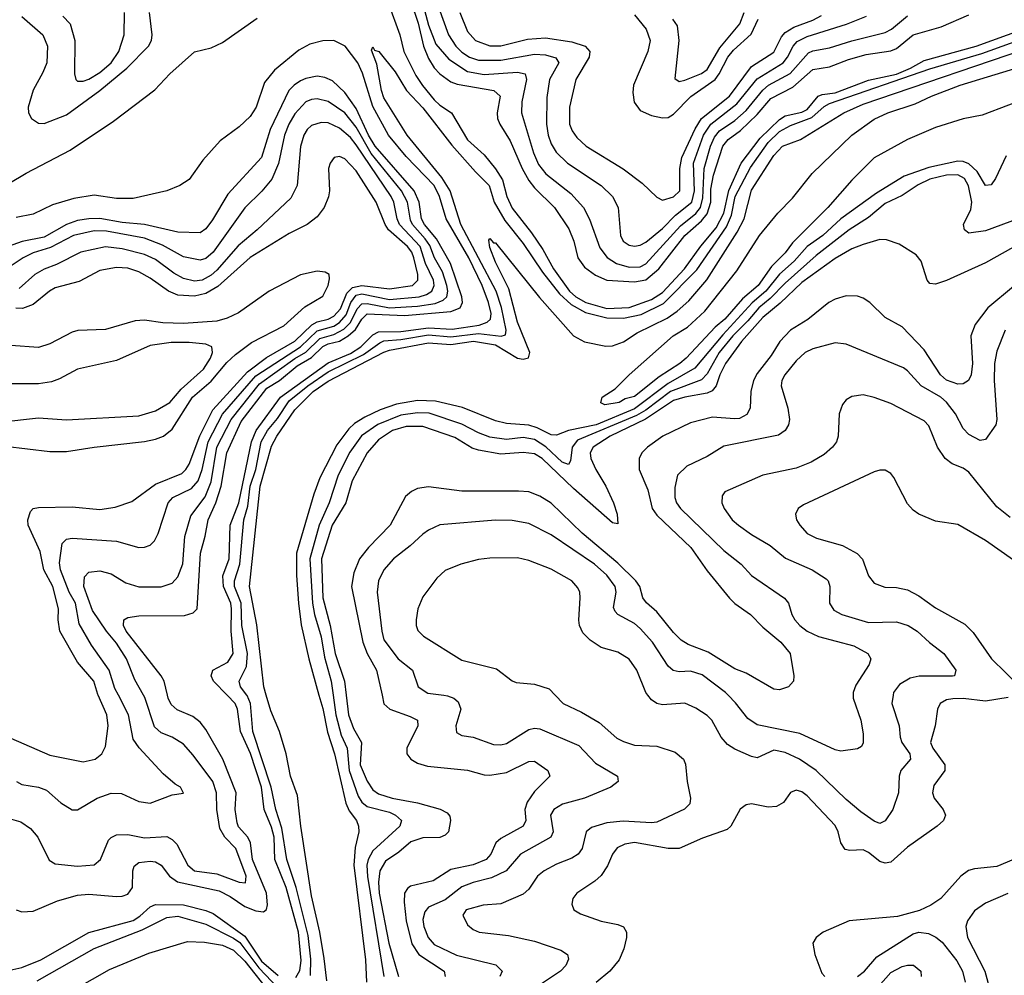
# Model space of a CAD drawing. Header units: inches. Extents: x 1308407 to 1441228, y 959628 to 1036311.
# Tile 637 of 656: x 1402162 to 1405697, y 1018995 to 1022424. Entities that reach past the tile are written whole.
import ezdxf

# ---------------------------------------------------------------- set-up
doc = ezdxf.new("R2010")
doc.units = ezdxf.units.IN
doc.header["$MEASUREMENT"] = 0
doc.layers.add('B4001', color=7, linetype='Continuous')
doc.layers.add('B4002', color=7, linetype='Continuous')

msp = doc.modelspace()

# ---------------------------------------------------------------- linework, layer by layer
at = {"layer": 'B4001', "color": 5}
for points, elevation in [([(1402090, 1019566.9), (1402165.9, 1019545.9), (1402201.1, 1019521.1), (1402227.2, 1019490), (1402268, 1019408), (1402290, 1019394.4), (1402370, 1019386), (1402430, 1019391.2), (1402452.7, 1019410), (1402480.6, 1019479.4), (1402490.4, 1019489.6), (1402510, 1019498.7), (1402550, 1019499.6), (1402610, 1019487.7), (1402690, 1019492.8), (1402710, 1019482), (1402725.8, 1019465.8), (1402765.8, 1019390), (1402790, 1019370.1), (1402870, 1019358.5), (1402950, 1019328.9), (1402973.2, 1019326.8), (1402975, 1019350), (1402937.7, 1019450), (1402898.7, 1019490), (1402881.2, 1019521.2), (1402869.6, 1019590), (1402868.7, 1019650), (1402855.8, 1019690), (1402785.4, 1019785.4), (1402750, 1019824.2), (1402710, 1019849.9), (1402670, 1019865.4), (1402646.1, 1019886.1), (1402611.8, 1019991.8), (1402607.1, 1020000)], 2540), ([(1402130, 1019846), (1402270, 1019784.8), (1402390, 1019761.4), (1402433.6, 1019770), (1402457.2, 1019790), (1402470, 1019816.3), (1402479.2, 1019890), (1402474.9, 1019930), (1402444.1, 1020000)], 2580), ([(1402150, 1019229.2), (1402170, 1019222.3), (1402210, 1019224.4), (1402298.4, 1019261.6), (1402370, 1019281.9), (1402410, 1019285.6), (1402510, 1019277.3), (1402530, 1019278.5), (1402550, 1019286.2), (1402566.6, 1019310), (1402568.2, 1019370), (1402573.1, 1019386.9), (1402590, 1019399.8), (1402630, 1019404.5), (1402650, 1019401.8), (1402670, 1019390.6), (1402699.4, 1019350), (1402728.1, 1019330), (1402878.4, 1019298.4), (1402918.1, 1019278.1), (1402970, 1019241.5), (1403010, 1019226.3), (1403037.1, 1019223), (1403048.8, 1019231.2), (1403052.2, 1019247.8), (1403047.9, 1019290), (1402997.5, 1019410), (1402990.8, 1019470.8), (1402980.9, 1019490), (1402947.9, 1019527.9), (1402942.4, 1019542.4), (1402936.1, 1019590), (1402939.9, 1019650), (1402891.2, 1019770), (1402830, 1019876.5), (1402810, 1019903.4), (1402783.9, 1019923.9), (1402727, 1019947), (1402706.2, 1019966.2), (1402695, 1019990), (1402692.6, 1020000)], 2520), ([(1402150.1, 1019690.1), (1402170, 1019680.1), (1402230, 1019669.5), (1402258.7, 1019658.7), (1402310, 1019613.4), (1402350, 1019589.1), (1402370, 1019589), (1402440.4, 1019630), (1402490, 1019648.7), (1402527.5, 1019647.5), (1402590, 1019618.2), (1402630, 1019612.7), (1402710, 1019642.3), (1402750, 1019648.2), (1402739.5, 1019670), (1402720.2, 1019680.2), (1402677.8, 1019717.8), (1402590.6, 1019810.6), (1402570, 1019841.8), (1402552.6, 1019930), (1402516.3, 1020000)], 2560), ([(1403153.6, 1018986.4), (1403167.7, 1019012.3), (1403172.5, 1019047.5), (1403162.6, 1019150), (1403118.3, 1019310), (1403078.4, 1019410), (1403075.7, 1019490), (1403066.2, 1019526.2), (1403039.6, 1019590), (1403030.3, 1019670), (1402990.6, 1019790.6), (1402954.8, 1019870), (1402943.8, 1019950), (1402936.3, 1019970), (1402906.9, 1020000)], 2480), ([(1403206.2, 1018993.8), (1403207.5, 1019052.5), (1403198.1, 1019138.1), (1403155.3, 1019310), (1403121.1, 1019410), (1403103.1, 1019523.1), (1403082.1, 1019590), (1403065, 1019670), (1402998.8, 1019870), (1402991.2, 1019970), (1402978.6, 1019998.6), (1402977.6, 1020000)], 2460), ([(1403265, 1018975), (1403255, 1019055), (1403239.4, 1019150), (1403210, 1019280.5), (1403171.1, 1019530), (1403160, 1019640), (1403134.8, 1019710), (1403118.5, 1019790), (1403094.9, 1019870), (1403063.4, 1019943.4), (1403047.4, 1020000)], 2440), ([(1403236.5, 1020000), (1403250, 1019952.6), (1403267.5, 1019867.5), (1403292.9, 1019790), (1403332.6, 1019612.6), (1403344.5, 1019584.5), (1403371, 1019550), (1403378.9, 1019530), (1403380.2, 1019510), (1403367, 1019453), (1403362.1, 1019390), (1403403.9, 1019050), (1403406.7, 1018970)], 2440), ([(1403287.1, 1020000), (1403296.6, 1019930), (1403316.9, 1019856.9), (1403337.4, 1019810), (1403344.7, 1019730), (1403377.7, 1019637.7), (1403390, 1019616.6), (1403410, 1019600.9), (1403490, 1019580.3), (1403511.9, 1019570), (1403532.5, 1019550), (1403527.5, 1019530), (1403430, 1019441), (1403412.9, 1019410), (1403408.3, 1019390), (1403410.7, 1019349.3), (1403469.2, 1018990)], 2460), ([(1403334.5, 1020000), (1403342.5, 1019930), (1403360.6, 1019880.6), (1403389.7, 1019830), (1403384.2, 1019750), (1403410, 1019691.5), (1403430, 1019660.8), (1403450, 1019645.6), (1403499.6, 1019630), (1403590, 1019613.7), (1403671.5, 1019591.5), (1403697.4, 1019577.4), (1403706.4, 1019566.4), (1403708.3, 1019550), (1403701.6, 1019510), (1403690, 1019497.5), (1403670, 1019489), (1403610, 1019487.8), (1403566.3, 1019473.7), (1403523.2, 1019436.8), (1403475.6, 1019404.4), (1403455.6, 1019370), (1403450.6, 1019329.4), (1403453, 1019290), (1403487.2, 1019110), (1403522.5, 1018990)], 2480), ([(1403463.3, 1020000), (1403470, 1019969.3), (1403491.4, 1019950), (1403564.2, 1019924.1), (1403590.2, 1019910), (1403591.3, 1019890), (1403551.8, 1019810), (1403552.5, 1019790), (1403566.5, 1019770), (1403590, 1019755.7), (1403625.8, 1019745.8), (1403770, 1019730.6), (1403830, 1019714.2), (1403850, 1019713), (1403910, 1019722.9), (1403990, 1019762.6), (1404010, 1019763.7), (1404058.2, 1019730), (1404066, 1019710), (1404010, 1019654), (1403983.6, 1019616.4), (1403976.1, 1019590), (1403979.4, 1019550), (1403969.7, 1019530.3), (1403890, 1019485.5), (1403871.2, 1019470), (1403853.9, 1019430), (1403837.2, 1019410), (1403790, 1019390.9), (1403710, 1019374.5), (1403646.3, 1019333.7), (1403565.7, 1019314.3), (1403553.9, 1019306.1), (1403544, 1019290), (1403542.2, 1019257.8), (1403550, 1019189.9), (1403570, 1019108.2), (1403595.1, 1019070), (1403685.6, 1019010), (1403689.4, 1018990)], 2520), ([(1403684.7, 1020000), (1403698.2, 1019998.2), (1403720.3, 1019990), (1403736.5, 1019976.5), (1403745.4, 1019950), (1403728.2, 1019890), (1403730, 1019866), (1403750, 1019855.6), (1403790, 1019849.4), (1403863.3, 1019823.4), (1403890, 1019821.5), (1403910, 1019826.9), (1403990, 1019877), (1404010, 1019882), (1404030, 1019879.8), (1404170, 1019820.1), (1404230, 1019756.1), (1404308.5, 1019710), (1404310.4, 1019690), (1404284.9, 1019670), (1404189.6, 1019630.4), (1404110.9, 1019609.1), (1404079.3, 1019590), (1404068.5, 1019570), (1404077.8, 1019510), (1404069.2, 1019490.8), (1403960.6, 1019430), (1403908.7, 1019370), (1403855.8, 1019344.2), (1403790, 1019327.6), (1403750, 1019311.7), (1403690, 1019265.8), (1403630, 1019239.1), (1403617.2, 1019222.8), (1403610, 1019195.3), (1403613.2, 1019170), (1403629.2, 1019130), (1403650, 1019105.7), (1403730, 1019067.1), (1403871.9, 1019031.9), (1403893.8, 1019010), (1403886.2, 1018990)], 2540), ([(1404084.5, 1020000), (1404113.4, 1019970), (1404179.1, 1019939.1), (1404242.4, 1019902.4), (1404306.3, 1019846.3), (1404330, 1019834.1), (1404370, 1019820.6), (1404450, 1019816.6), (1404515.2, 1019795.2), (1404545.2, 1019770), (1404553.1, 1019753.1), (1404558.8, 1019690), (1404570.2, 1019630), (1404567.8, 1019610), (1404549.4, 1019590.6), (1404450, 1019544.5), (1404430, 1019541.4), (1404328.4, 1019548.4), (1404270, 1019541.7), (1404215, 1019525), (1404196, 1019510), (1404181.8, 1019450), (1404167.2, 1019430), (1404145.1, 1019414.9), (1404090, 1019393.9), (1404045, 1019370), (1404021.2, 1019350), (1403990, 1019304.1), (1403970, 1019286.4), (1403890, 1019251.2), (1403826.5, 1019246.5), (1403765, 1019230), (1403752.6, 1019210), (1403770, 1019175.5), (1403790, 1019159.3), (1403812, 1019150), (1403917.3, 1019137.3), (1404010, 1019117), (1404105.3, 1019085.3), (1404128.5, 1019070), (1404132.3, 1019052.3), (1404123.5, 1019030), (1404104.2, 1019010), (1404013.7, 1018950)], 2560), ([(1405711.4, 1019991.4), (1405630, 1019978.9), (1405550, 1019987.8), (1405512.5, 1019987.5), (1405490, 1019983), (1405467.2, 1019970), (1405456.8, 1019950), (1405449.5, 1019890), (1405432.2, 1019830), (1405440.4, 1019810), (1405483.2, 1019750), (1405483.5, 1019730), (1405444.1, 1019675.9), (1405439.3, 1019650), (1405445.9, 1019630), (1405477.5, 1019590), (1405486.3, 1019570), (1405478.4, 1019550), (1405456.5, 1019530), (1405350, 1019454.4), (1405290, 1019400.7), (1405270, 1019396.9), (1405250, 1019402.9), (1405210, 1019435.9), (1405190, 1019444.7), (1405142.4, 1019442.4), (1405126, 1019446), (1405110.5, 1019470.5), (1405101.1, 1019510), (1405090, 1019532.2), (1404990, 1019639), (1404970, 1019653.8), (1404950, 1019658.8), (1404930, 1019651), (1404904.8, 1019615.2), (1404879.8, 1019600.2), (1404850, 1019597.8), (1404790, 1019609.8), (1404770, 1019606.2), (1404748.4, 1019591.6), (1404715, 1019530), (1404701.9, 1019518.1), (1404613.3, 1019486.7), (1404530.1, 1019449.9), (1404490, 1019449.5), (1404370, 1019471), (1404334.7, 1019465.3), (1404307.7, 1019452.3), (1404290.1, 1019430), (1404272.5, 1019387.6), (1404250, 1019353.1), (1404227.5, 1019332.5), (1404162.3, 1019290), (1404147.8, 1019270), (1404144.4, 1019250), (1404151.8, 1019230), (1404175.5, 1019215.5), (1404250, 1019188.6), (1404310, 1019176.8), (1404330, 1019168.7), (1404340.7, 1019150), (1404340.2, 1019130), (1404331, 1019090), (1404314.5, 1019050), (1404281.1, 1019010), (1404231.3, 1018968.7)], 2580), ([(1405298, 1020000), (1405293.8, 1019970), (1405320.1, 1019890), (1405323.3, 1019850), (1405329.6, 1019830), (1405358.4, 1019790), (1405360.7, 1019770), (1405325.3, 1019730), (1405319.8, 1019710), (1405316.9, 1019650), (1405296.8, 1019590), (1405270, 1019548.6), (1405250, 1019539.8), (1405230, 1019548.2), (1405181.9, 1019581.9), (1405130, 1019625.6), (1405021.3, 1019730), (1404962.2, 1019770), (1404910, 1019794.2), (1404870, 1019803.2), (1404810, 1019775.4), (1404790, 1019780.6), (1404730, 1019806.1), (1404703.5, 1019823.5), (1404680.2, 1019850), (1404647, 1019910), (1404630, 1019927), (1404590, 1019953.6), (1404550, 1019971.1), (1404470, 1019965.4), (1404450, 1019970.5), (1404430, 1019983.4), (1404417.4, 1020000)], 2560), ([(1405154.5, 1020000), (1405154.4, 1019990), (1405182.5, 1019910), (1405190, 1019862), (1405190, 1019829), (1405184.4, 1019815.6), (1405170, 1019807.1), (1405110, 1019798.7), (1405090, 1019803.5), (1404962.7, 1019862.7), (1404810, 1019893.6), (1404776.2, 1019916.2), (1404732.4, 1019972.4), (1404706.1, 1020000)], 2540), ([(1405730.1, 1019409.9), (1405670, 1019385.6), (1405590, 1019377.3), (1405568.9, 1019371.1), (1405540.9, 1019350), (1405469, 1019271), (1405433.3, 1019246.7), (1405392.9, 1019227.1), (1405313.6, 1019206.4), (1405140.5, 1019190), (1405047, 1019150), (1405021.7, 1019130), (1405010.2, 1019110), (1405016.8, 1019070), (1405042.5, 1019002.5), (1405052.3, 1018990)], 2620), ([(1405710, 1019288.8), (1405630, 1019253.9), (1405590, 1019225.7), (1405565.5, 1019190), (1405559.2, 1019170), (1405564.7, 1019130), (1405627.5, 1019010), (1405638.5, 1018970), (1405647.4, 1018890), (1405681, 1018790), (1405695.9, 1018715.9), (1405710, 1018688.9)], 2640), ([(1402126.3, 1019013.7), (1402170, 1019022.5), (1402238.5, 1019050), (1402410, 1019148.5), (1402570, 1019191.9), (1402593.3, 1019206.7), (1402630, 1019240.2), (1402650, 1019249.2), (1402750, 1019247.8), (1402830, 1019227.9), (1402856.6, 1019216.6), (1402970, 1019135.2), (1403030, 1019045.9), (1403090, 1018994.5)], 2480), ([(1402224.6, 1018975.4), (1402430, 1019091.5), (1402602.2, 1019157.8), (1402690, 1019202.3), (1402730, 1019206.5), (1402830, 1019178.8), (1402930, 1019128.6), (1402952, 1019112), (1403021.3, 1019021.3), (1403090, 1018948.8)], 2460), ([(1405170, 1018990.4), (1405195.8, 1019010), (1405239.1, 1019060.9), (1405370, 1019144.1), (1405390, 1019149), (1405424.6, 1019144.6), (1405451.5, 1019131.5), (1405473.9, 1019113.9), (1405526.5, 1019046.5), (1405547.4, 1019010), (1405556.4, 1018970)], 2620), ([(1402293.4, 1018906.6), (1402484.7, 1019015.3), (1402626, 1019074), (1402764.4, 1019115.6), (1402826.1, 1019113.9), (1402890, 1019103.2), (1402930, 1019084.6), (1402970, 1019045.7), (1403065.4, 1018925.4)], 2440), ([(1405198.5, 1018901.5), (1405290, 1019004.6), (1405330, 1019026.3), (1405350, 1019031.6), (1405370.7, 1019030.7), (1405397.4, 1019010), (1405398.5, 1018990)], 2580)]:
    msp.add_lwpolyline(points, dxfattribs=dict(at, elevation=elevation))
at = {"layer": 'B4002', "color": 5}
for points, elevation in [([(1403485.5, 1022485.6), (1403527, 1022370), (1403541.2, 1022310), (1403584.6, 1022224.6), (1403608, 1022188), (1403650, 1022137.3), (1403670, 1022117.6), (1403712, 1022090), (1403770, 1021993.9), (1403830, 1021939.3), (1403870, 1021889), (1403895, 1021850), (1403911.6, 1021790), (1403930, 1021747.8), (1403999.9, 1021659.9), (1404040, 1021600), (1404078.7, 1021530), (1404136.5, 1021450), (1404159.4, 1021430), (1404195.2, 1021410), (1404270, 1021388.4), (1404350, 1021391.6), (1404430, 1021419.8), (1404470, 1021445.1), (1404548.8, 1021530), (1404608.1, 1021611.9), (1404663, 1021677), (1404689.8, 1021730), (1404708.2, 1021811.8), (1404752.9, 1021910), (1404821, 1021999), (1404890, 1022066.8), (1404910, 1022079.9), (1404970, 1022092.7), (1404990, 1022102.5), (1405029.1, 1022150), (1405043.4, 1022156.6), (1405090, 1022161.6), (1405210, 1022207.1), (1405310, 1022228.9), (1405360.4, 1022250), (1405410, 1022277.9), (1405595.7, 1022330), (1405765, 1022390)], 2480), ([(1403566.1, 1022490), (1403592.3, 1022412.3), (1403611.5, 1022330), (1403630, 1022284.9), (1403650, 1022251.3), (1403670.1, 1022230), (1403710, 1022201.9), (1403733.2, 1022193.2), (1403864.6, 1022170), (1403887.5, 1022150), (1403876.5, 1022090), (1403877.3, 1022070), (1403885.4, 1022050), (1403923.6, 1021990), (1403966.2, 1021890), (1403990, 1021847.7), (1404010, 1021820.8), (1404082.4, 1021750), (1404133.6, 1021673.6), (1404151.5, 1021630), (1404165.5, 1021570), (1404190, 1021536.5), (1404230, 1021507), (1404270, 1021489.8), (1404370, 1021483.3), (1404410, 1021491.1), (1404456.9, 1021530), (1404550.6, 1021649.4), (1404610, 1021702.6), (1404630, 1021727.9), (1404643.6, 1021770), (1404644.1, 1021815.9), (1404653.2, 1021866.8), (1404686.4, 1021970), (1404705.8, 1021994.2), (1404750, 1022026.8), (1404810, 1022084.5), (1404858.6, 1022141.4), (1404937.6, 1022182.4), (1405010, 1022245.4), (1405070, 1022255), (1405138.4, 1022281.6), (1405200.7, 1022299.3), (1405290, 1022313.1), (1405310, 1022321.6), (1405370, 1022369.7), (1405470, 1022398.8), (1405570, 1022441.5)], 2520), ([(1403607.5, 1022490), (1403630, 1022404.4), (1403656.7, 1022336.7), (1403702.6, 1022282.6), (1403770, 1022238.6), (1403830, 1022227.3), (1403950, 1022236.7), (1403976.8, 1022230), (1403982.3, 1022210), (1403965.1, 1022130), (1403963.3, 1022090), (1404006.5, 1021946.5), (1404025.1, 1021905.1), (1404051.6, 1021871.6), (1404140.5, 1021800.5), (1404185.9, 1021750), (1404208.2, 1021708.2), (1404245.6, 1021605.6), (1404271, 1021571), (1404304.5, 1021550), (1404350, 1021536.5), (1404390, 1021537.4), (1404410, 1021548.2), (1404534.8, 1021685.2), (1404590, 1021729.3), (1404606.2, 1021750), (1404615.4, 1021784.6), (1404619.5, 1021890), (1404642.6, 1021970), (1404656.9, 1022003.1), (1404674.8, 1022025.2), (1404730, 1022062.9), (1404770, 1022098.4), (1404830, 1022172.1), (1404850.9, 1022189.1), (1404928.2, 1022231.8), (1404994.6, 1022305.4), (1405010, 1022312.8), (1405070, 1022323.4), (1405150, 1022349.1), (1405270, 1022378.8), (1405291.7, 1022390), (1405350, 1022437.9)], 2540), ([(1402170, 1022435.9), (1402245.5, 1022370), (1402262.3, 1022330), (1402259, 1022270), (1402245.1, 1022234.9), (1402210, 1022171.9), (1402192.1, 1022110), (1402193.3, 1022090), (1402204.3, 1022070), (1402230, 1022053.5), (1402250, 1022052.3), (1402330, 1022082.5), (1402450, 1022170.1), (1402546.6, 1022250), (1402624.6, 1022330), (1402634.8, 1022350), (1402637.6, 1022370), (1402628, 1022450)], 2520), ([(1402317.5, 1022437.6), (1402343.8, 1022410), (1402359.8, 1022350), (1402358.4, 1022230), (1402363.5, 1022210), (1402370, 1022203.5), (1402390, 1022203.4), (1402410, 1022210.6), (1402450, 1022234.8), (1402491.1, 1022270), (1402517.5, 1022310), (1402537.3, 1022370), (1402538.8, 1022450)], 2540), ([(1403665.6, 1022470), (1403701.2, 1022370), (1403728, 1022330), (1403750, 1022307.9), (1403777.3, 1022290), (1403810, 1022279.8), (1403890, 1022279.8), (1404010, 1022300.2), (1404050, 1022298.7), (1404087.2, 1022287.2), (1404098.3, 1022270), (1404063.9, 1022210), (1404054.3, 1022145.7), (1404053.8, 1022050), (1404059.5, 1022010), (1404070, 1021978.4), (1404088.7, 1021948.6), (1404128.8, 1021910), (1404249.4, 1021830), (1404290.1, 1021790), (1404311.4, 1021750), (1404319.4, 1021650), (1404329.2, 1021629.2), (1404350, 1021615.5), (1404370, 1021611.6), (1404390, 1021615.2), (1404410, 1021625.6), (1404470, 1021674.9), (1404516.8, 1021723.2), (1404575, 1021770), (1404585.2, 1021810), (1404581.4, 1021910), (1404617.2, 1022010), (1404643, 1022050), (1404737.5, 1022122.5), (1404810, 1022211.9), (1404903.3, 1022270), (1404918.9, 1022290), (1404939.4, 1022330), (1404954.1, 1022345.9), (1404990, 1022364.3), (1405131.2, 1022408.8), (1405202.9, 1022437.2)], 2560), ([(1403742.4, 1022450), (1403770, 1022382), (1403798.1, 1022350), (1403850, 1022330.7), (1403890, 1022331), (1403985.8, 1022354.2), (1404050, 1022359.6), (1404144.5, 1022344.5), (1404191.8, 1022330), (1404208.9, 1022310), (1404206.2, 1022290), (1404158.9, 1022210), (1404135.9, 1022110), (1404136.6, 1022050), (1404145.5, 1022025.5), (1404162, 1022002), (1404195.5, 1021970), (1404329.4, 1021889.4), (1404397.3, 1021837.3), (1404450, 1021787.6), (1404470, 1021777.2), (1404510, 1021788.2), (1404532.4, 1021810), (1404532.1, 1021890), (1404539.8, 1021930), (1404587.5, 1022032.5), (1404610, 1022070.3), (1404710.2, 1022150), (1404790, 1022256.7), (1404870, 1022307.4), (1404897.3, 1022362.7), (1404910, 1022378.2), (1404942, 1022398), (1405010, 1022422.6), (1405040.6, 1022439.4)], 2580), ([(1404370, 1022441.5), (1404411.7, 1022390), (1404425.5, 1022350), (1404417.1, 1022310), (1404365.9, 1022190), (1404363.5, 1022163.5), (1404368.5, 1022128.5), (1404390, 1022098.9), (1404430, 1022080.4), (1404470, 1022071.8), (1404490, 1022074), (1404510, 1022085.1), (1404571.6, 1022148.4), (1404658.8, 1022210), (1404674, 1022230), (1404705, 1022290), (1404724.4, 1022315.6), (1404788, 1022372), (1404813.6, 1022426.4)], 2620), ([(1404506.4, 1022426.4), (1404522.1, 1022402.1), (1404528.4, 1022350), (1404514, 1022214), (1404530, 1022202.3), (1404550, 1022206.9), (1404610, 1022231.3), (1404630, 1022245.8), (1404676.4, 1022323.6), (1404747.8, 1022410), (1404763.6, 1022450)], 2640), ([(1402123.5, 1021836.5), (1402185.8, 1021874.2), (1402343.2, 1021956.8), (1402499.5, 1022060.5), (1402647.1, 1022172.9), (1402700.8, 1022230), (1402790, 1022309.2), (1402850, 1022324), (1402890, 1022343), (1403015.2, 1022430)], 2480), ([(1402906.9, 1020000), (1402857.8, 1020050), (1402849.9, 1020070), (1402855.8, 1020090), (1402910, 1020118.4), (1402928.5, 1020150), (1402920.9, 1020230), (1402922.9, 1020310), (1402919.7, 1020330), (1402894.1, 1020390), (1402891, 1020429), (1402914.4, 1020490), (1402917.8, 1020610), (1402949.4, 1020690), (1402994, 1020910), (1403011.1, 1020950), (1403099.1, 1021070), (1403270, 1021193.4), (1403350, 1021226.7), (1403387.1, 1021250), (1403430, 1021293.2), (1403450, 1021304.7), (1403530, 1021306), (1403630, 1021318.1), (1403714.3, 1021314.3), (1403811.8, 1021328.2), (1403841.1, 1021338.9), (1403852.3, 1021350), (1403854.6, 1021370), (1403845.5, 1021410), (1403823, 1021470), (1403774.4, 1021570), (1403692.8, 1021710), (1403668.9, 1021790), (1403649.7, 1021829.7), (1403550, 1021933.8), (1403486.3, 1022010), (1403430, 1022113.3), (1403392.4, 1022232.4), (1403375.7, 1022270), (1403331.2, 1022330), (1403290, 1022349.3), (1403250, 1022348.9), (1403203.4, 1022336.6), (1403164.6, 1022315.4), (1403076.4, 1022243.6), (1403040.8, 1022199.2), (1403011.3, 1022110), (1402990, 1022077.4), (1402950, 1022039.8), (1402882.1, 1021990), (1402819.5, 1021920.5), (1402770, 1021850.8), (1402736.9, 1021830), (1402690, 1021810.5), (1402570, 1021782.4), (1402510, 1021782.3), (1402430, 1021794.6), (1402356.8, 1021783.2), (1402279.4, 1021760.6), (1402210, 1021726.3), (1402150, 1021714.8)], 2480), ([(1402977.6, 1020000), (1402954.7, 1020030), (1402949.9, 1020050), (1402976.4, 1020103.6), (1402979.7, 1020150), (1402960.2, 1020250), (1402956.8, 1020330), (1402933.9, 1020390), (1402933.1, 1020410), (1402952.9, 1020470), (1402966.4, 1020630), (1402981.4, 1020678.6), (1402989.8, 1020750.2), (1403009.8, 1020810), (1403029.2, 1020910), (1403052.1, 1020950), (1403087.2, 1020992.8), (1403130, 1021057), (1403196.7, 1021110), (1403270, 1021160.3), (1403396.9, 1021223.1), (1403454.8, 1021265.2), (1403470, 1021271.7), (1403530, 1021276.4), (1403630, 1021293.9), (1403710, 1021286.7), (1403810, 1021298.1), (1403891.1, 1021288.9), (1403906.7, 1021293.3), (1403908.4, 1021310), (1403891.5, 1021391.5), (1403873.3, 1021450), (1403745.5, 1021690), (1403707.5, 1021810), (1403678, 1021858), (1403553.8, 1022010), (1403470, 1022144.6), (1403461.2, 1022170), (1403444.5, 1022264.5), (1403425.2, 1022314.8), (1403430, 1022326.8), (1403435.6, 1022315.6), (1403451.3, 1022310), (1403510, 1022237.6), (1403550.9, 1022170.9), (1403610, 1022107.7), (1403714, 1021974), (1403798.1, 1021878.1), (1403848.1, 1021830), (1403865.5, 1021770), (1403903.5, 1021703.5), (1403970, 1021621.1), (1404038.7, 1021518.7), (1404100.4, 1021440.4), (1404142, 1021402), (1404193.8, 1021373.8), (1404270, 1021353.9), (1404330, 1021352.7), (1404393.6, 1021366.4), (1404473.6, 1021406.4), (1404593.8, 1021526.2), (1404699.4, 1021680.6), (1404717.3, 1021722.7), (1404730.5, 1021790), (1404786.2, 1021893.8), (1404850, 1021984.2), (1404890, 1022023.2), (1404930, 1022044.3), (1405006.2, 1022073.8), (1405050, 1022112.9), (1405070, 1022123.2), (1405430, 1022247.9), (1405616.7, 1022303.3), (1405793, 1022367)], 2460), ([(1403047.4, 1020000), (1403038.9, 1020030), (1403013.2, 1020253.2), (1402986.9, 1020390), (1403025.8, 1020750), (1403066.6, 1020893.4), (1403085.8, 1020930), (1403150, 1021024), (1403215.7, 1021090), (1403270, 1021127.1), (1403470, 1021231.7), (1403490, 1021238.2), (1403630, 1021265.3), (1403710, 1021258.2), (1403791.1, 1021271.1), (1403870, 1021257.3), (1403950, 1021209.8), (1403970, 1021205.7), (1403989.2, 1021210.9), (1403993.9, 1021230), (1403950, 1021338.9), (1403918.2, 1021458.2), (1403870, 1021554.5), (1403850, 1021606.6), (1403846.4, 1021633.6), (1403850, 1021639.3), (1403863.6, 1021623.6), (1403870, 1021623.6), (1404027.9, 1021427.9), (1404151, 1021290), (1404190, 1021268), (1404266.7, 1021253.3), (1404290, 1021253.5), (1404330, 1021268.9), (1404379.5, 1021300.5), (1404487.2, 1021352.8), (1404522.2, 1021377.8), (1404564.3, 1021415.7), (1404628.9, 1021491.1), (1404738, 1021662), (1404763.7, 1021710), (1404790, 1021813.2), (1404870, 1021937.1), (1404901, 1021970), (1404965.3, 1021994.7), (1405121.5, 1022090), (1405190, 1022120.8), (1405823.6, 1022336.4)], 2440), ([(1405806.5, 1022153.5), (1405617.9, 1022082.1), (1405550, 1022069.2), (1405450, 1022037.2), (1405350, 1021994), (1405230, 1021928.6), (1405150, 1021848.7), (1405063.5, 1021750), (1404936.2, 1021623.8), (1404910, 1021588.3), (1404860.8, 1021539.2), (1404813.1, 1021470), (1404756.8, 1021423.2), (1404693.5, 1021350), (1404659.2, 1021320.8), (1404555.3, 1021210), (1404531.7, 1021190), (1404457.5, 1021142.5), (1404370, 1021072.5), (1404336.5, 1021063.5), (1404314.4, 1021050), (1404262.5, 1021042.5), (1404248.9, 1021048.9), (1404254, 1021070), (1404300.6, 1021099.4), (1404350.9, 1021150), (1404507.9, 1021290), (1404559.2, 1021320.8), (1404621.6, 1021378.4), (1404737, 1021523), (1404817.9, 1021650), (1404884.2, 1021730), (1404936.3, 1021783.7), (1405007.2, 1021872.8), (1405150, 1022010.1), (1405230, 1022066.9), (1405279, 1022090), (1405377.8, 1022122.2), (1405435.6, 1022150), (1405538.9, 1022190), (1405762.3, 1022257.7)], 2420), ([(1402692.6, 1020000), (1402680.6, 1020050), (1402670.4, 1020070), (1402544.3, 1020230), (1402535.3, 1020250), (1402536.4, 1020270), (1402550, 1020279), (1402590, 1020285), (1402754.3, 1020285.7), (1402784.7, 1020295.3), (1402798.8, 1020310), (1402810.7, 1020509.3), (1402828.6, 1020571.4), (1402838.2, 1020630), (1402866.5, 1020690), (1402885.8, 1020750), (1402906.2, 1020870), (1402957.4, 1020982.6), (1403050, 1021102.2), (1403095.3, 1021130), (1403158.4, 1021181.6), (1403210, 1021212.2), (1403250, 1021251.6), (1403270, 1021261.5), (1403310, 1021271.3), (1403341, 1021290), (1403367.3, 1021312.7), (1403390.4, 1021349.7), (1403410, 1021368.9), (1403543.3, 1021363.3), (1403710, 1021377.1), (1403743.4, 1021390), (1403751.9, 1021410), (1403750, 1021430), (1403709, 1021549), (1403658.3, 1021638.3), (1403616, 1021690), (1403604.9, 1021710), (1403596.5, 1021770), (1403578.4, 1021810), (1403438.9, 1021970), (1403414.9, 1022010), (1403370, 1022105.5), (1403330, 1022163.5), (1403285, 1022205), (1403257.5, 1022217.5), (1403230, 1022221.4), (1403190, 1022213.7), (1403170, 1022204.7), (1403147.4, 1022190), (1403128.2, 1022170), (1403061.7, 1022030), (1403030, 1021929.9), (1402910, 1021797.9), (1402854.4, 1021705.6), (1402830, 1021673.9), (1402810, 1021659.9), (1402730, 1021661.5), (1402610, 1021689.5), (1402530, 1021696.6), (1402450, 1021710.8), (1402410, 1021710.2), (1402370, 1021703.6), (1402330.6, 1021690), (1402250, 1021643.8), (1402171, 1021629), (1402090, 1021600.1)], 2520), ([(1402607.1, 1020000), (1402575.1, 1020055.1), (1402546, 1020130), (1402510, 1020186.7), (1402474.2, 1020230), (1402424.1, 1020304.1), (1402392.9, 1020390), (1402395.3, 1020424.7), (1402410, 1020441.1), (1402450, 1020445.9), (1402490, 1020435.8), (1402543.5, 1020403.5), (1402590, 1020388.9), (1402670.4, 1020389.6), (1402710, 1020402.2), (1402730, 1020424.7), (1402748.3, 1020471.7), (1402754.6, 1020570), (1402776.6, 1020643.4), (1402827.7, 1020712.3), (1402850, 1020766), (1402870.4, 1020890), (1402921.4, 1020990), (1403022.7, 1021117.3), (1403150, 1021208.9), (1403190, 1021231.6), (1403239.6, 1021280.4), (1403290, 1021294.8), (1403325.9, 1021314.1), (1403350, 1021337.6), (1403373.2, 1021386.8), (1403390, 1021404.9), (1403410, 1021406.4), (1403490, 1021390.3), (1403590, 1021396.3), (1403653.5, 1021406.5), (1403682.2, 1021417.8), (1403695.4, 1021430), (1403699.3, 1021450), (1403696.3, 1021470), (1403679.9, 1021519.9), (1403651.3, 1021570), (1403634.3, 1021614.3), (1403618.5, 1021638.5), (1403572.3, 1021690), (1403565, 1021705), (1403554.8, 1021770), (1403533.5, 1021810), (1403424.6, 1021944.6), (1403370, 1022038.4), (1403330, 1022090.7), (1403270, 1022130.8), (1403230, 1022140.8), (1403210, 1022138.4), (1403190, 1022129.4), (1403150, 1022086.1), (1403128.8, 1022050), (1403112.8, 1022010), (1403091.9, 1021908.1), (1403067.7, 1021852.3), (1403031.2, 1021808.8), (1402971, 1021749), (1402856.5, 1021590), (1402830, 1021567.1), (1402810, 1021561.9), (1402750, 1021573.4), (1402674.7, 1021614.7), (1402610, 1021640.6), (1402474.1, 1021665.9), (1402430, 1021666.7), (1402355.2, 1021650), (1402273.3, 1021606.7), (1402210, 1021587.8), (1402174.1, 1021570), (1402110, 1021527.2)], 2540), ([(1402516.3, 1020000), (1402503.9, 1020023.9), (1402483, 1020090), (1402419.8, 1020179.8), (1402376, 1020256), (1402362.2, 1020330), (1402339.8, 1020370), (1402308.1, 1020450), (1402304.8, 1020475.2), (1402314.9, 1020545.1), (1402330, 1020560.6), (1402350, 1020563.7), (1402510, 1020553.5), (1402590, 1020530.2), (1402610, 1020531.1), (1402630, 1020538.5), (1402645.6, 1020554.4), (1402659.1, 1020580.9), (1402694.6, 1020690), (1402712.5, 1020710), (1402778.4, 1020741.6), (1402802.5, 1020770), (1402817.7, 1020810), (1402838.6, 1020910), (1402890.8, 1021009.2), (1403010, 1021146.7), (1403170, 1021250.9), (1403230, 1021307.6), (1403290, 1021324.8), (1403310, 1021337.4), (1403334.5, 1021365.5), (1403350.6, 1021410), (1403370, 1021435.4), (1403390, 1021440), (1403490, 1021420.8), (1403596.5, 1021430), (1403622.3, 1021437.7), (1403642.3, 1021450), (1403650.2, 1021470), (1403648, 1021490), (1403619.4, 1021550), (1403599.8, 1021610), (1403525.5, 1021690), (1403517.2, 1021710), (1403505.9, 1021770), (1403496.4, 1021790), (1403370, 1021975.8), (1403350, 1022001.7), (1403310, 1022034.9), (1403270, 1022053.8), (1403244.1, 1022055.9), (1403210, 1022044.4), (1403194.1, 1022030), (1403182.6, 1022010), (1403170.8, 1021969.1), (1403158, 1021830), (1403135.5, 1021784.5), (1403014.2, 1021670), (1402946.7, 1021613.3), (1402870, 1021525.6), (1402850, 1021507.8), (1402817.4, 1021490), (1402790, 1021485.6), (1402750, 1021495.5), (1402715, 1021515), (1402650, 1021564.4), (1402610, 1021581.5), (1402530, 1021602.3), (1402470, 1021608.8), (1402382, 1021590), (1402294.4, 1021545.6), (1402250, 1021529.5), (1402216.3, 1021510), (1402160.5, 1021459.5)], 2560), ([(1402444.1, 1020000), (1402442.9, 1020002.9), (1402427.9, 1020050), (1402370, 1020118.5), (1402306.4, 1020230), (1402299.9, 1020270), (1402301, 1020310), (1402281.5, 1020390), (1402249, 1020450), (1402235.4, 1020515.4), (1402193.1, 1020610), (1402191.1, 1020630), (1402200.5, 1020659.5), (1402209.9, 1020670.1), (1402230, 1020674), (1402350, 1020675.6), (1402450, 1020666.4), (1402504.8, 1020675.2), (1402564.6, 1020695.4), (1402650, 1020757.2), (1402743.8, 1020796.2), (1402758.8, 1020810), (1402770, 1020828.7), (1402808.9, 1020931.1), (1402855.2, 1021024.8), (1402979.7, 1021160.3), (1403048.1, 1021211.9), (1403150, 1021270.8), (1403211.2, 1021328.8), (1403230, 1021340.1), (1403270, 1021349.7), (1403290, 1021360), (1403313.5, 1021386.5), (1403336.6, 1021443.4), (1403356.9, 1021463.1), (1403390, 1021470.7), (1403490, 1021458.4), (1403572.5, 1021470), (1403591.6, 1021490), (1403591.7, 1021510), (1403577.8, 1021570), (1403570.4, 1021590.4), (1403554.4, 1021610), (1403486.4, 1021670), (1403473.8, 1021690), (1403442, 1021770), (1403370, 1021882.4), (1403330, 1021924.6), (1403310, 1021933.2), (1403291, 1021930), (1403276.5, 1021910), (1403271.1, 1021890), (1403274.4, 1021810), (1403271.3, 1021788.7), (1403255.5, 1021750), (1403230, 1021716.8), (1403194.2, 1021690), (1403130, 1021657), (1402989.2, 1021570.8), (1402873.3, 1021466.6), (1402830, 1021441.6), (1402790, 1021431.7), (1402730, 1021435.9), (1402696.5, 1021450), (1402630, 1021497.4), (1402590, 1021519.5), (1402550, 1021532.6), (1402510, 1021534.9), (1402450, 1021523.8), (1402375.1, 1021484.9), (1402290, 1021462.4), (1402269.3, 1021450.7), (1402210, 1021401.8), (1402172, 1021388), (1402148.7, 1021388.7)], 2580), ([(1405703.7, 1021936.3), (1405665.6, 1021854.4), (1405650, 1021832.4), (1405630, 1021829.8), (1405599.4, 1021879.4), (1405570, 1021907.7), (1405550, 1021915.8), (1405530, 1021916.6), (1405425.9, 1021894.1), (1405337.4, 1021862.6), (1405238.5, 1021801.5), (1405110, 1021709.4), (1405045.1, 1021650), (1404989.9, 1021610.1), (1404942.7, 1021557.3), (1404890, 1021511.7), (1404841.6, 1021450), (1404792.3, 1021407.7), (1404686.1, 1021293.9), (1404586, 1021174), (1404490, 1021119), (1404370, 1021028.3), (1404232.2, 1020970), (1404132.7, 1020950), (1404090, 1020933.4), (1404070, 1020934.6), (1404020.2, 1020960.2), (1403990, 1020969.3), (1403910, 1020975.2), (1403870, 1020984.4), (1403752.1, 1021032.1), (1403654.9, 1021054.9), (1403590, 1021057.5), (1403515.3, 1021044.7), (1403456.1, 1021023.9), (1403401.6, 1020998.4), (1403364.5, 1020975.5), (1403343.4, 1020956.6), (1403300.8, 1020899.2), (1403240.3, 1020779.7), (1403218.5, 1020721.5), (1403155.4, 1020510), (1403155.7, 1020430), (1403163, 1020330), (1403173, 1020253), (1403199.7, 1020130), (1403236.5, 1020000)], 2440), ([(1405749, 1021711), (1405630, 1021666.4), (1405570, 1021658.5), (1405554.5, 1021670), (1405550.5, 1021690), (1405577.2, 1021742.8), (1405581, 1021770), (1405568.8, 1021828.8), (1405554.8, 1021854.8), (1405530, 1021867.6), (1405490, 1021866.6), (1405430, 1021851.7), (1405387.8, 1021832.2), (1405330, 1021793.1), (1405270, 1021764.9), (1405210, 1021714), (1405140.5, 1021670), (1405021.5, 1021578.5), (1404910, 1021479), (1404856.6, 1021423.4), (1404815.6, 1021390), (1404776.9, 1021343.1), (1404722.6, 1021290), (1404673.4, 1021230), (1404630, 1021153.2), (1404610, 1021132), (1404498.7, 1021090), (1404410, 1021023.4), (1404376.3, 1021003.7), (1404164.5, 1020915.5), (1404145.3, 1020890), (1404139.2, 1020840.8), (1404132.5, 1020827.5), (1404110, 1020836.6), (1404051, 1020891), (1404010, 1020917.7), (1403970, 1020925.4), (1403910, 1020917.2), (1403850, 1020926.4), (1403810, 1020941.2), (1403750, 1020972.6), (1403632.7, 1021012.7), (1403590, 1021013.9), (1403530, 1021005), (1403448.1, 1020971.9), (1403388.8, 1020931.2), (1403347.2, 1020872.8), (1403305.4, 1020790), (1403273.8, 1020690), (1403237.7, 1020610), (1403203.7, 1020490), (1403213.7, 1020330), (1403220.6, 1020290), (1403244.3, 1020210), (1403256.5, 1020136.5), (1403280.3, 1020050), (1403287.1, 1020000)], 2460), ([(1405730, 1021607.7), (1405630, 1021552.2), (1405490, 1021488.7), (1405450, 1021475.6), (1405430, 1021477.4), (1405420.2, 1021490), (1405398.4, 1021558.4), (1405380.7, 1021580.7), (1405319.4, 1021619.4), (1405274.6, 1021634.6), (1405250, 1021635.9), (1405190, 1021617.9), (1405150, 1021601.7), (1405090, 1021567.4), (1404970, 1021481), (1404892.7, 1021407.3), (1404830, 1021355.6), (1404753.3, 1021270), (1404696.8, 1021190), (1404676.3, 1021150), (1404662.9, 1021110), (1404647.8, 1021092.2), (1404630, 1021084.6), (1404550, 1021070.2), (1404510, 1021057.4), (1404409.2, 1020990.8), (1404282.5, 1020930), (1404221.4, 1020890), (1404210.5, 1020870), (1404212.3, 1020850), (1404230.1, 1020810), (1404267, 1020750), (1404293.8, 1020690), (1404307.1, 1020650), (1404310, 1020615.3), (1404290, 1020619.1), (1404150, 1020741.7), (1404037.6, 1020850), (1404010, 1020866.6), (1403970, 1020871.1), (1403890, 1020864.9), (1403810, 1020879.3), (1403787.2, 1020887.2), (1403724.8, 1020924.8), (1403610, 1020964.4), (1403550, 1020964.7), (1403501, 1020950), (1403450, 1020916.1), (1403410, 1020869.9), (1403356.1, 1020770), (1403332.5, 1020690), (1403283.8, 1020610), (1403245.7, 1020490), (1403250, 1020350), (1403276.5, 1020250), (1403294.8, 1020150), (1403328.8, 1020050), (1403334.5, 1020000)], 2480), ([(1402110, 1020894.1), (1402270, 1020874.3), (1402330, 1020874.5), (1402430, 1020890.6), (1402610, 1020910.5), (1402650, 1020918.5), (1402678.5, 1020930), (1402710, 1020954.6), (1402782.9, 1021070), (1402850, 1021126.6), (1402906.2, 1021193.8), (1402936.7, 1021223.3), (1402993.9, 1021266.1), (1403110, 1021325.9), (1403185.9, 1021394.1), (1403250, 1021432.7), (1403270.2, 1021470), (1403275, 1021495), (1403273, 1021510), (1403258.6, 1021518.6), (1403230, 1021522), (1403170, 1021508.9), (1403057.7, 1021450), (1402947.3, 1021372.7), (1402906.7, 1021353.3), (1402870, 1021342.6), (1402750, 1021334.3), (1402676.3, 1021336.3), (1402610, 1021346.3), (1402576.5, 1021343.5), (1402470, 1021312.6), (1402371.2, 1021308.8), (1402350, 1021303.6), (1402270, 1021261), (1402230, 1021247.8), (1402130, 1021255.1)], 2620), ([(1405730, 1021467.4), (1405637.7, 1021390), (1405593.1, 1021330), (1405577.4, 1021290), (1405582.9, 1021190), (1405577.7, 1021150), (1405568.7, 1021130), (1405550, 1021117.6), (1405530, 1021116.1), (1405490, 1021130.9), (1405468.7, 1021150), (1405410, 1021239.9), (1405330, 1021322.6), (1405270, 1021356.2), (1405214, 1021410), (1405190, 1021425.5), (1405170, 1021432.7), (1405130, 1021433.7), (1405090, 1021421.7), (1405067.8, 1021410), (1404992, 1021348), (1404929.6, 1021310), (1404891.1, 1021270), (1404860.3, 1021219.7), (1404810, 1021154.5), (1404797.2, 1021130), (1404787.7, 1021090), (1404785.1, 1021030), (1404772.5, 1021007.5), (1404746.3, 1020993.7), (1404728.5, 1020991.5), (1404650, 1020998.2), (1404570, 1020977.6), (1404471.8, 1020930), (1404416.1, 1020890), (1404396.1, 1020870), (1404385.8, 1020850), (1404386.8, 1020810), (1404417.4, 1020737.4), (1404433.4, 1020670), (1404450, 1020646.3), (1404571.9, 1020530), (1404630, 1020446.4), (1404710, 1020348.2), (1404730, 1020329.1), (1404786.4, 1020290), (1404830, 1020243.8), (1404894.7, 1020190), (1404928.9, 1020150), (1404941.1, 1020070), (1404940.3, 1020050), (1404923, 1020030), (1404890, 1020018.8), (1404870, 1020022.2), (1404770, 1020079.1), (1404730, 1020094.7), (1404634.5, 1020154.5), (1404562.5, 1020182.5), (1404537.5, 1020197.5), (1404510, 1020224.9), (1404450, 1020299.6), (1404412.1, 1020332.1), (1404399.2, 1020350), (1404388.1, 1020390), (1404374.4, 1020410), (1404310, 1020474.5), (1404181.4, 1020581.4), (1404070, 1020689.4), (1404030, 1020714.2), (1403990, 1020729.4), (1403952.9, 1020732.9), (1403750, 1020732.5), (1403630, 1020748.1), (1403590, 1020742.5), (1403568.4, 1020731.6), (1403546.8, 1020713.2), (1403492.8, 1020610), (1403414.1, 1020530), (1403382.4, 1020490), (1403361.3, 1020438.7), (1403352.9, 1020390), (1403394.6, 1020190), (1403409.7, 1020150), (1403443.7, 1020090), (1403463.3, 1020000)], 2520), ([(1405700.1, 1021310), (1405670, 1021234.7), (1405661.7, 1021190), (1405660.8, 1021130), (1405671, 1020989), (1405666.7, 1020970), (1405630, 1020918), (1405610, 1020914.8), (1405570, 1020935.7), (1405550, 1020957.8), (1405521.5, 1021010), (1405490, 1021052), (1405469.9, 1021070), (1405399.1, 1021110), (1405350, 1021164), (1405334.9, 1021174.9), (1405130, 1021259.4), (1405090, 1021265), (1405010, 1021242.8), (1404982.4, 1021230), (1404950, 1021200.7), (1404909.4, 1021150), (1404898.4, 1021130), (1404895.9, 1021110), (1404920.2, 1021030), (1404926.5, 1020990), (1404922.3, 1020970), (1404910, 1020949.7), (1404886.2, 1020933.8), (1404690, 1020893.4), (1404630, 1020856.5), (1404557.7, 1020822.3), (1404523.8, 1020790), (1404514.3, 1020745.7), (1404514.6, 1020710), (1404520.7, 1020690), (1404534.2, 1020670), (1404690, 1020519.5), (1404752.5, 1020470), (1404790, 1020429.3), (1404908, 1020348), (1404922.2, 1020330), (1404934.2, 1020290), (1404945.4, 1020270), (1404963.7, 1020250), (1404989.8, 1020229.8), (1405030, 1020210.9), (1405156.8, 1020176.8), (1405207.2, 1020150), (1405217.8, 1020130), (1405212.3, 1020110), (1405163.8, 1020036.2), (1405154.6, 1020010), (1405154.5, 1020000)], 2540), ([(1402090, 1020979.5), (1402230, 1020995.6), (1402330, 1020987.8), (1402590, 1021003.3), (1402650, 1021020.1), (1402700.7, 1021050), (1402741.3, 1021098.8), (1402822.4, 1021170), (1402847.2, 1021210), (1402854.1, 1021230), (1402851.8, 1021250), (1402830, 1021260.2), (1402770, 1021265.7), (1402705.8, 1021265.8), (1402630, 1021255.1), (1402510, 1021201.5), (1402369.5, 1021170.5), (1402304.9, 1021135.1), (1402275.8, 1021124.2), (1402230, 1021117.1), (1402110, 1021117.1)], 2640), ([(1405718.3, 1020638.3), (1405670, 1020676.5), (1405570, 1020801.1), (1405550, 1020814.6), (1405510, 1020830.7), (1405484.5, 1020850), (1405457.1, 1020890), (1405426.3, 1020966.3), (1405410, 1020985.1), (1405290, 1021046.9), (1405230, 1021069), (1405190, 1021078), (1405150, 1021072.2), (1405130, 1021059.7), (1405116.6, 1021043.4), (1405103.8, 1021010), (1405100.9, 1020930), (1405095.3, 1020910), (1405080.7, 1020890), (1405050, 1020864.5), (1405003.3, 1020836.7), (1404950, 1020814.6), (1404830, 1020789.8), (1404694.4, 1020730), (1404684.1, 1020715.9), (1404683.6, 1020690), (1404691.2, 1020670), (1404719.7, 1020630), (1404743.5, 1020610), (1404790, 1020576.3), (1404856.8, 1020536.8), (1404911.7, 1020491.7), (1405007.4, 1020450), (1405057.8, 1020417.8), (1405065, 1020410), (1405070.9, 1020390), (1405069.3, 1020330), (1405085.7, 1020305.7), (1405114.4, 1020290), (1405210, 1020261.2), (1405310, 1020262.9), (1405352.6, 1020250), (1405384.6, 1020230), (1405428.8, 1020188.8), (1405480.2, 1020150), (1405522.8, 1020090), (1405518, 1020070), (1405511.8, 1020068.2), (1405391.3, 1020068.7), (1405358.7, 1020061.3), (1405321.1, 1020038.9), (1405299.3, 1020010), (1405298, 1020000)], 2560), ([(1405730, 1020484.6), (1405630, 1020555.3), (1405530, 1020612.8), (1405450, 1020624.2), (1405390, 1020649.7), (1405370, 1020664), (1405350, 1020686.6), (1405301.1, 1020781.1), (1405290, 1020795.6), (1405270, 1020808), (1405250, 1020808.2), (1405230, 1020801.7), (1404976.3, 1020683.7), (1404957, 1020670), (1404947.4, 1020650), (1404951.3, 1020630), (1404963.2, 1020610), (1404990, 1020580.7), (1405023.3, 1020563.3), (1405116.8, 1020536.8), (1405169.2, 1020509.2), (1405188.2, 1020488.2), (1405210, 1020428.5), (1405230, 1020402.4), (1405268, 1020388), (1405310, 1020387.1), (1405350, 1020378.5), (1405390, 1020357.1), (1405450, 1020313.1), (1405555.4, 1020255.4), (1405585, 1020225), (1405651.8, 1020130), (1405753.9, 1020030)], 2580), ([(1404706.1, 1020000), (1404696.5, 1020010), (1404612.8, 1020072.8), (1404570, 1020086.3), (1404530, 1020083.9), (1404508.4, 1020088.4), (1404490, 1020103.7), (1404433.7, 1020190), (1404390, 1020238.9), (1404370, 1020257.5), (1404309.5, 1020289.5), (1404300.3, 1020300.3), (1404294.5, 1020314.5), (1404303.9, 1020370), (1404300.2, 1020390), (1404270, 1020430.4), (1404226, 1020470), (1404070, 1020575.4), (1403990, 1020615.9), (1403930, 1020627), (1403870, 1020628.8), (1403670, 1020611.2), (1403630, 1020592.7), (1403610, 1020578.3), (1403564.1, 1020535.9), (1403504.2, 1020490), (1403469.5, 1020450), (1403450.8, 1020410), (1403446.1, 1020370), (1403462.2, 1020230), (1403470, 1020198.3), (1403521.5, 1020130), (1403573, 1020090), (1403592.8, 1020030), (1403627.7, 1020007.7), (1403684.7, 1020000)], 2540), ([(1404417.4, 1020000), (1404409.8, 1020010), (1404378.3, 1020090), (1404350, 1020128.9), (1404310, 1020154.1), (1404250, 1020170.7), (1404210, 1020197.8), (1404183.7, 1020223.7), (1404172.4, 1020250), (1404169.9, 1020269.9), (1404174.9, 1020350), (1404172.9, 1020370), (1404165.8, 1020385.8), (1404144.8, 1020410), (1404070, 1020452.2), (1403990, 1020483), (1403950, 1020492.5), (1403850, 1020492), (1403810, 1020487.3), (1403745.5, 1020470), (1403690, 1020447.6), (1403659.3, 1020420.7), (1403610, 1020353.3), (1403591.8, 1020310), (1403585.1, 1020270), (1403585.7, 1020250), (1403592.1, 1020232.1), (1403611.8, 1020211.8), (1403750, 1020125.6), (1403874.6, 1020094.6), (1403930, 1020051.7), (1403945.2, 1020045.2), (1404010, 1020039.2), (1404062.7, 1020022.7), (1404084.5, 1020000)], 2560)]:
    msp.add_lwpolyline(points, dxfattribs=dict(at, elevation=elevation))

doc.saveas('drawing.dxf')
